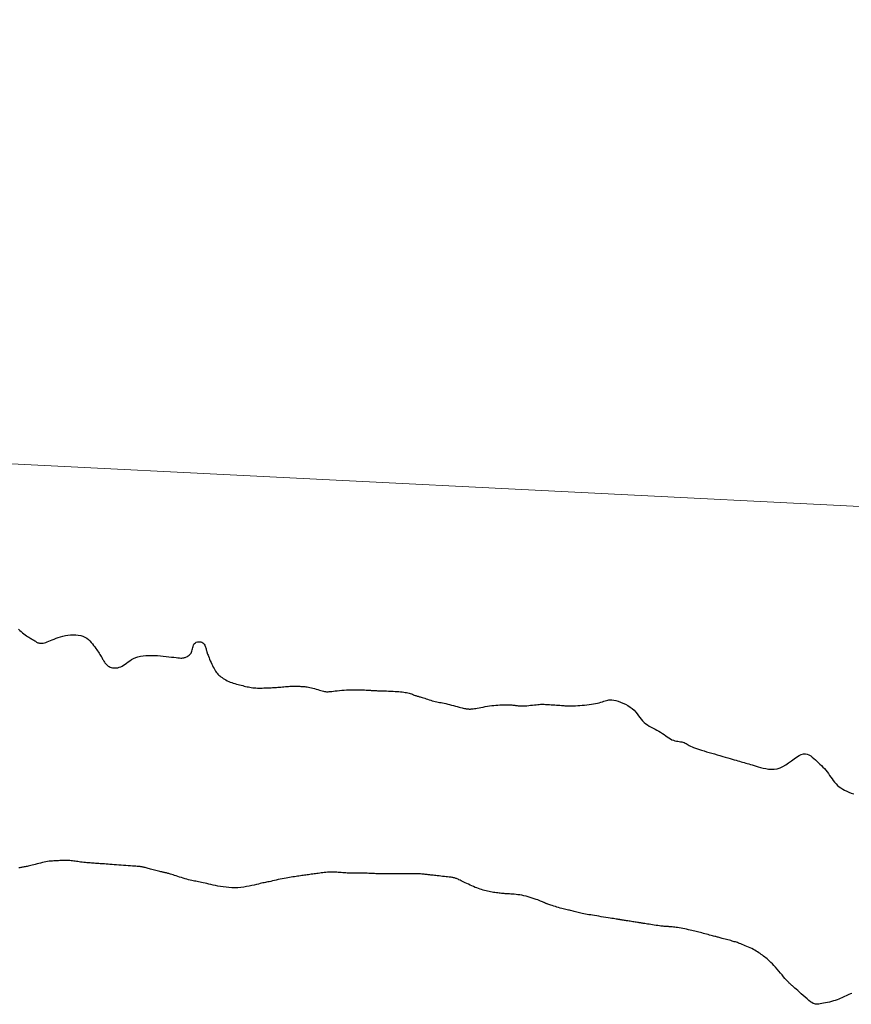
# Model space of a CAD drawing. Header units: millimetres. Extents: x 32690613 to 32693367, y 5343692 to 5344708.
# Tile 548 of 656: x 32692584 to 32692619, y 5344372 to 5344413. Entities that reach past the tile are written whole.
import ezdxf

# ---------------------------------------------------------------- set-up
doc = ezdxf.new("R2010")
doc.units = ezdxf.units.MM
doc.header["$LTSCALE"] = 20
doc.layers.get('0').update_dxf_attribs({"lineweight": 18})
doc.layers.get('Defpoints').update_dxf_attribs({"color": 11, "lineweight": 18})
doc.layers.add('02-DGM_HL_492.50', color=92, linetype='Continuous')
doc.layers.add('02-DGM_HL_493.00', color=102, linetype='Continuous')

# ---------------------------------------------------------------- blocks, each defined once
blk = doc.blocks.new('A$C78070446')
blk.add_line((4469498.77, 5342951.42), (4470248.353, 5342884.169))

msp = doc.modelspace()

# ---------------------------------------------------------------- linework, layer by layer
at = {"layer": '02-DGM_HL_492.50', "elevation": 492.5, "flags": 128}
msp.add_lwpolyline([(32692584.255, 5344387.76), (32692584.313, 5344387.708), (32692584.371, 5344387.658), (32692584.429, 5344387.609), (32692584.486, 5344387.563), (32692584.541, 5344387.521), (32692584.593, 5344387.484), (32692584.642, 5344387.451), (32692584.689, 5344387.422), (32692584.733, 5344387.396), (32692584.774, 5344387.373), (32692584.813, 5344387.352), (32692584.849, 5344387.331), (32692584.882, 5344387.312), (32692584.913, 5344387.292), (32692584.942, 5344387.273), (32692584.97, 5344387.254), (32692584.996, 5344387.236), (32692585.023, 5344387.22), (32692585.051, 5344387.205), (32692585.079, 5344387.192), (32692585.11, 5344387.182), (32692585.143, 5344387.174), (32692585.179, 5344387.169), (32692585.217, 5344387.168), (32692585.26, 5344387.17), (32692585.306, 5344387.177), (32692585.356, 5344387.187), (32692585.41, 5344387.203), (32692585.47, 5344387.224), (32692585.534, 5344387.249), (32692585.603, 5344387.279), (32692585.677, 5344387.312), (32692585.757, 5344387.346), (32692585.841, 5344387.38), (32692585.931, 5344387.414), (32692586.026, 5344387.444), (32692586.127, 5344387.472), (32692586.233, 5344387.494), (32692586.342, 5344387.511), (32692586.453, 5344387.521), (32692586.564, 5344387.525), (32692586.673, 5344387.521), (32692586.779, 5344387.51), (32692586.879, 5344387.49), (32692586.973, 5344387.46), (32692587.057, 5344387.422), (32692587.134, 5344387.375), (32692587.203, 5344387.321), (32692587.265, 5344387.263), (32692587.322, 5344387.202), (32692587.375, 5344387.138), (32692587.423, 5344387.075), (32692587.468, 5344387.013), (32692587.511, 5344386.953), (32692587.552, 5344386.897), (32692587.59, 5344386.843), (32692587.626, 5344386.793), (32692587.659, 5344386.744), (32692587.69, 5344386.699), (32692587.717, 5344386.656), (32692587.742, 5344386.615), (32692587.764, 5344386.576), (32692587.784, 5344386.539), (32692587.802, 5344386.504), (32692587.82, 5344386.471), (32692587.837, 5344386.438), (32692587.855, 5344386.407), (32692587.874, 5344386.376), (32692587.895, 5344386.345), (32692587.918, 5344386.315), (32692587.944, 5344386.285), (32692587.973, 5344386.257), (32692588.005, 5344386.23), (32692588.04, 5344386.205), (32692588.079, 5344386.183), (32692588.121, 5344386.163), (32692588.166, 5344386.147), (32692588.216, 5344386.136), (32692588.268, 5344386.129), (32692588.323, 5344386.127), (32692588.381, 5344386.13), (32692588.44, 5344386.139), (32692588.5, 5344386.155), (32692588.561, 5344386.177), (32692588.623, 5344386.207), (32692588.684, 5344386.244), (32692588.746, 5344386.287), (32692588.81, 5344386.335), (32692588.876, 5344386.384), (32692588.947, 5344386.433), (32692589.023, 5344386.481), (32692589.104, 5344386.525), (32692589.193, 5344386.563), (32692589.289, 5344386.594), (32692589.392, 5344386.618), (32692589.502, 5344386.636), (32692589.617, 5344386.648), (32692589.736, 5344386.655), (32692589.857, 5344386.657), (32692589.982, 5344386.655), (32692590.107, 5344386.649), (32692590.232, 5344386.64), (32692590.355, 5344386.628), (32692590.476, 5344386.615), (32692590.592, 5344386.602), (32692590.701, 5344386.588), (32692590.801, 5344386.575), (32692590.893, 5344386.564), (32692590.972, 5344386.555), (32692591.039, 5344386.549), (32692591.095, 5344386.546), (32692591.142, 5344386.545), (32692591.181, 5344386.548), (32692591.215, 5344386.553), (32692591.245, 5344386.561), (32692591.275, 5344386.572), (32692591.305, 5344386.584), (32692591.336, 5344386.599), (32692591.37, 5344386.616), (32692591.404, 5344386.637), (32692591.437, 5344386.66), (32692591.469, 5344386.687), (32692591.499, 5344386.718), (32692591.525, 5344386.754), (32692591.547, 5344386.794), (32692591.563, 5344386.839), (32692591.576, 5344386.887), (32692591.587, 5344386.937), (32692591.598, 5344386.987), (32692591.61, 5344387.036), (32692591.625, 5344387.082), (32692591.645, 5344387.124), (32692591.671, 5344387.16), (32692591.705, 5344387.189), (32692591.745, 5344387.21), (32692591.79, 5344387.224), (32692591.837, 5344387.231), (32692591.885, 5344387.23), (32692591.932, 5344387.223), (32692591.977, 5344387.208), (32692592.017, 5344387.186), (32692592.051, 5344387.158), (32692592.079, 5344387.125), (32692592.102, 5344387.087), (32692592.121, 5344387.048), (32692592.136, 5344387.007), (32692592.148, 5344386.968), (32692592.157, 5344386.931), (32692592.165, 5344386.897), (32692592.171, 5344386.869), (32692592.177, 5344386.843), (32692592.183, 5344386.82), (32692592.19, 5344386.797), (32692592.198, 5344386.772), (32692592.208, 5344386.743), (32692592.221, 5344386.708), (32692592.237, 5344386.667), (32692592.256, 5344386.617), (32692592.279, 5344386.559), (32692592.305, 5344386.497), (32692592.333, 5344386.43), (32692592.363, 5344386.362), (32692592.394, 5344386.293), (32692592.426, 5344386.226), (32692592.457, 5344386.162), (32692592.489, 5344386.103), (32692592.52, 5344386.049), (32692592.552, 5344385.999), (32692592.584, 5344385.953), (32692592.619, 5344385.909), (32692592.655, 5344385.868), (32692592.693, 5344385.829), (32692592.735, 5344385.792), (32692592.78, 5344385.755), (32692592.828, 5344385.72), (32692592.879, 5344385.685), (32692592.932, 5344385.652), (32692592.989, 5344385.621), (32692593.047, 5344385.591), (32692593.108, 5344385.563), (32692593.171, 5344385.536), (32692593.235, 5344385.512), (32692593.301, 5344385.489), (32692593.367, 5344385.469), (32692593.434, 5344385.449), (32692593.5, 5344385.431), (32692593.567, 5344385.414), (32692593.632, 5344385.398), (32692593.696, 5344385.382), (32692593.758, 5344385.367), (32692593.819, 5344385.352), (32692593.88, 5344385.339), (32692593.939, 5344385.326), (32692593.999, 5344385.315), (32692594.06, 5344385.305), (32692594.121, 5344385.296), (32692594.184, 5344385.29), (32692594.249, 5344385.285), (32692594.315, 5344385.283), (32692594.381, 5344385.282), (32692594.449, 5344385.282), (32692594.516, 5344385.283), (32692594.582, 5344385.285), (32692594.647, 5344385.287), (32692594.711, 5344385.289), (32692594.772, 5344385.292), (32692594.832, 5344385.294), (32692594.89, 5344385.297), (32692594.948, 5344385.299), (32692595.005, 5344385.302), (32692595.063, 5344385.306), (32692595.121, 5344385.31), (32692595.18, 5344385.314), (32692595.241, 5344385.319), (32692595.303, 5344385.324), (32692595.366, 5344385.33), (32692595.429, 5344385.336), (32692595.493, 5344385.341), (32692595.557, 5344385.346), (32692595.621, 5344385.351), (32692595.684, 5344385.354), (32692595.746, 5344385.357), (32692595.807, 5344385.358), (32692595.866, 5344385.359), (32692595.925, 5344385.358), (32692595.983, 5344385.357), (32692596.039, 5344385.356), (32692596.095, 5344385.354), (32692596.149, 5344385.351), (32692596.202, 5344385.348), (32692596.255, 5344385.344), (32692596.307, 5344385.34), (32692596.36, 5344385.334), (32692596.415, 5344385.327), (32692596.471, 5344385.317), (32692596.529, 5344385.306), (32692596.591, 5344385.292), (32692596.655, 5344385.275), (32692596.722, 5344385.257), (32692596.79, 5344385.237), (32692596.858, 5344385.217), (32692596.923, 5344385.197), (32692596.986, 5344385.179), (32692597.044, 5344385.163), (32692597.096, 5344385.149), (32692597.142, 5344385.139), (32692597.183, 5344385.132), (32692597.222, 5344385.128), (32692597.26, 5344385.127), (32692597.299, 5344385.128), (32692597.342, 5344385.131), (32692597.391, 5344385.136), (32692597.449, 5344385.143), (32692597.516, 5344385.15), (32692597.592, 5344385.159), (32692597.677, 5344385.168), (32692597.767, 5344385.177), (32692597.863, 5344385.186), (32692597.963, 5344385.193), (32692598.065, 5344385.2), (32692598.169, 5344385.205), (32692598.273, 5344385.208), (32692598.376, 5344385.21), (32692598.476, 5344385.209), (32692598.572, 5344385.208), (32692598.663, 5344385.206), (32692598.748, 5344385.203), (32692598.825, 5344385.2), (32692598.892, 5344385.197), (32692598.95, 5344385.194), (32692598.998, 5344385.192), (32692599.039, 5344385.189), (32692599.073, 5344385.187), (32692599.101, 5344385.185), (32692599.125, 5344385.183), (32692599.146, 5344385.181), (32692599.165, 5344385.18), (32692599.184, 5344385.178), (32692599.204, 5344385.177), (32692599.226, 5344385.176), (32692599.252, 5344385.175), (32692599.284, 5344385.174), (32692599.323, 5344385.173), (32692599.37, 5344385.171), (32692599.427, 5344385.169), (32692599.495, 5344385.167), (32692599.572, 5344385.165), (32692599.657, 5344385.162), (32692599.747, 5344385.158), (32692599.839, 5344385.155), (32692599.932, 5344385.151), (32692600.024, 5344385.146), (32692600.112, 5344385.141), (32692600.195, 5344385.136), (32692600.272, 5344385.13), (32692600.345, 5344385.124), (32692600.413, 5344385.117), (32692600.477, 5344385.108), (32692600.537, 5344385.099), (32692600.594, 5344385.089), (32692600.648, 5344385.076), (32692600.7, 5344385.063), (32692600.748, 5344385.048), (32692600.795, 5344385.033), (32692600.838, 5344385.017), (32692600.879, 5344385.002), (32692600.918, 5344384.987), (32692600.953, 5344384.973), (32692600.986, 5344384.961), (32692601.017, 5344384.951), (32692601.046, 5344384.942), (32692601.075, 5344384.933), (32692601.104, 5344384.925), (32692601.135, 5344384.917), (32692601.169, 5344384.907), (32692601.208, 5344384.896), (32692601.252, 5344384.883), (32692601.301, 5344384.867), (32692601.356, 5344384.849), (32692601.416, 5344384.83), (32692601.478, 5344384.809), (32692601.543, 5344384.789), (32692601.608, 5344384.769), (32692601.674, 5344384.75), (32692601.738, 5344384.732), (32692601.8, 5344384.717), (32692601.861, 5344384.704), (32692601.921, 5344384.691), (32692601.982, 5344384.679), (32692602.044, 5344384.667), (32692602.109, 5344384.655), (32692602.177, 5344384.641), (32692602.249, 5344384.625), (32692602.325, 5344384.606), (32692602.405, 5344384.586), (32692602.487, 5344384.564), (32692602.57, 5344384.542), (32692602.651, 5344384.52), (32692602.728, 5344384.499), (32692602.802, 5344384.479), (32692602.868, 5344384.462), (32692602.928, 5344384.447), (32692602.98, 5344384.435), (32692603.026, 5344384.424), (32692603.067, 5344384.416), (32692603.104, 5344384.41), (32692603.137, 5344384.406), (32692603.167, 5344384.402), (32692603.196, 5344384.4), (32692603.224, 5344384.398), (32692603.253, 5344384.397), (32692603.283, 5344384.398), (32692603.316, 5344384.4), (32692603.353, 5344384.403), (32692603.396, 5344384.409), (32692603.446, 5344384.416), (32692603.504, 5344384.426), (32692603.57, 5344384.437), (32692603.645, 5344384.451), (32692603.725, 5344384.466), (32692603.811, 5344384.482), (32692603.901, 5344384.498), (32692603.993, 5344384.513), (32692604.085, 5344384.528), (32692604.177, 5344384.541), (32692604.268, 5344384.552), (32692604.355, 5344384.561), (32692604.44, 5344384.567), (32692604.522, 5344384.573), (32692604.601, 5344384.576), (32692604.675, 5344384.579), (32692604.745, 5344384.58), (32692604.81, 5344384.58), (32692604.87, 5344384.579), (32692604.925, 5344384.577), (32692604.976, 5344384.574), (32692605.023, 5344384.571), (32692605.067, 5344384.567), (32692605.108, 5344384.562), (32692605.146, 5344384.557), (32692605.181, 5344384.552), (32692605.216, 5344384.546), (32692605.25, 5344384.541), (32692605.284, 5344384.535), (32692605.321, 5344384.531), (32692605.362, 5344384.528), (32692605.407, 5344384.526), (32692605.458, 5344384.526), (32692605.516, 5344384.528), (32692605.582, 5344384.532), (32692605.655, 5344384.539), (32692605.733, 5344384.547), (32692605.813, 5344384.555), (32692605.893, 5344384.564), (32692605.971, 5344384.573), (32692606.046, 5344384.581), (32692606.115, 5344384.588), (32692606.177, 5344384.593), (32692606.233, 5344384.596), (32692606.285, 5344384.597), (32692606.334, 5344384.597), (32692606.384, 5344384.596), (32692606.435, 5344384.594), (32692606.489, 5344384.591), (32692606.548, 5344384.587), (32692606.614, 5344384.583), (32692606.685, 5344384.579), (32692606.759, 5344384.574), (32692606.835, 5344384.57), (32692606.909, 5344384.565), (32692606.981, 5344384.56), (32692607.048, 5344384.555), (32692607.108, 5344384.551), (32692607.16, 5344384.546), (32692607.206, 5344384.542), (32692607.248, 5344384.539), (32692607.288, 5344384.536), (32692607.329, 5344384.534), (32692607.373, 5344384.532), (32692607.423, 5344384.531), (32692607.48, 5344384.531), (32692607.548, 5344384.532), (32692607.624, 5344384.534), (32692607.708, 5344384.537), (32692607.797, 5344384.541), (32692607.891, 5344384.546), (32692607.987, 5344384.554), (32692608.085, 5344384.562), (32692608.182, 5344384.573), (32692608.277, 5344384.585), (32692608.37, 5344384.598), (32692608.459, 5344384.613), (32692608.545, 5344384.63), (32692608.627, 5344384.647), (32692608.704, 5344384.666), (32692608.775, 5344384.685), (32692608.84, 5344384.704), (32692608.899, 5344384.724), (32692608.953, 5344384.743), (32692609.005, 5344384.76), (32692609.057, 5344384.774), (32692609.112, 5344384.783), (32692609.172, 5344384.787), (32692609.238, 5344384.785), (32692609.314, 5344384.774), (32692609.4, 5344384.755), (32692609.495, 5344384.728), (32692609.596, 5344384.692), (32692609.7, 5344384.649), (32692609.804, 5344384.6), (32692609.906, 5344384.544), (32692610.002, 5344384.482), (32692610.09, 5344384.415), (32692610.168, 5344384.344), (32692610.237, 5344384.27), (32692610.3, 5344384.193), (32692610.358, 5344384.117), (32692610.414, 5344384.041), (32692610.469, 5344383.969), (32692610.527, 5344383.9), (32692610.589, 5344383.837), (32692610.657, 5344383.78), (32692610.73, 5344383.729), (32692610.807, 5344383.682), (32692610.887, 5344383.638), (32692610.969, 5344383.596), (32692611.051, 5344383.555), (32692611.132, 5344383.512), (32692611.211, 5344383.468), (32692611.287, 5344383.42), (32692611.361, 5344383.37), (32692611.432, 5344383.32), (32692611.5, 5344383.271), (32692611.567, 5344383.223), (32692611.633, 5344383.179), (32692611.698, 5344383.14), (32692611.761, 5344383.108), (32692611.825, 5344383.083), (32692611.888, 5344383.064), (32692611.949, 5344383.05), (32692612.009, 5344383.04), (32692612.067, 5344383.031), (32692612.122, 5344383.022), (32692612.175, 5344383.013), (32692612.224, 5344383.001), (32692612.27, 5344382.985), (32692612.314, 5344382.966), (32692612.356, 5344382.944), (32692612.399, 5344382.919), (32692612.445, 5344382.893), (32692612.493, 5344382.865), (32692612.547, 5344382.836), (32692612.607, 5344382.807), (32692612.675, 5344382.779), (32692612.749, 5344382.75), (32692612.831, 5344382.722), (32692612.919, 5344382.693), (32692613.013, 5344382.664), (32692613.112, 5344382.634), (32692613.217, 5344382.603), (32692613.325, 5344382.571), (32692613.438, 5344382.539), (32692613.553, 5344382.505), (32692613.668, 5344382.472), (32692613.784, 5344382.438), (32692613.897, 5344382.405), (32692614.007, 5344382.373), (32692614.112, 5344382.343), (32692614.211, 5344382.314), (32692614.302, 5344382.288), (32692614.386, 5344382.263), (32692614.464, 5344382.241), (32692614.538, 5344382.219), (32692614.607, 5344382.199), (32692614.674, 5344382.18), (32692614.738, 5344382.161), (32692614.801, 5344382.143), (32692614.865, 5344382.124), (32692614.929, 5344382.106), (32692614.996, 5344382.086), (32692615.065, 5344382.066), (32692615.138, 5344382.045), (32692615.217, 5344382.022), (32692615.301, 5344381.998), (32692615.392, 5344381.971), (32692615.491, 5344381.943), (32692615.596, 5344381.915), (32692615.707, 5344381.891), (32692615.823, 5344381.873), (32692615.943, 5344381.865), (32692616.064, 5344381.868), (32692616.188, 5344381.887), (32692616.311, 5344381.924), (32692616.434, 5344381.98), (32692616.555, 5344382.051), (32692616.674, 5344382.132), (32692616.79, 5344382.217), (32692616.902, 5344382.3), (32692617.009, 5344382.377), (32692617.111, 5344382.441), (32692617.206, 5344382.487), (32692617.296, 5344382.51), (32692617.379, 5344382.513), (32692617.457, 5344382.498), (32692617.53, 5344382.468), (32692617.601, 5344382.426), (32692617.668, 5344382.376), (32692617.734, 5344382.319), (32692617.799, 5344382.26), (32692617.864, 5344382.2), (32692617.928, 5344382.139), (32692617.992, 5344382.078), (32692618.055, 5344382.016), (32692618.117, 5344381.953), (32692618.177, 5344381.888), (32692618.236, 5344381.82), (32692618.292, 5344381.751), (32692618.345, 5344381.679), (32692618.398, 5344381.605), (32692618.449, 5344381.531), (32692618.501, 5344381.457), (32692618.554, 5344381.384), (32692618.61, 5344381.314), (32692618.668, 5344381.247), (32692618.731, 5344381.184), (32692618.798, 5344381.127), (32692618.871, 5344381.074), (32692618.948, 5344381.026), (32692619.031, 5344380.98), (32692619.118, 5344380.938), (32692619.211, 5344380.898), (32692619.309, 5344380.859), (32692619.412, 5344380.822)], dxfattribs=at)
at = {"layer": '02-DGM_HL_493.00', "elevation": 493, "flags": 128}
msp.add_lwpolyline([(32692619.34, 5344372.426), (32692619.276, 5344372.401), (32692619.212, 5344372.376), (32692619.15, 5344372.35), (32692619.089, 5344372.323), (32692619.029, 5344372.296), (32692618.969, 5344372.268), (32692618.908, 5344372.24), (32692618.845, 5344372.213), (32692618.78, 5344372.185), (32692618.71, 5344372.159), (32692618.636, 5344372.133), (32692618.557, 5344372.108), (32692618.473, 5344372.085), (32692618.388, 5344372.063), (32692618.303, 5344372.043), (32692618.22, 5344372.025), (32692618.141, 5344372.008), (32692618.067, 5344371.994), (32692618.001, 5344371.982), (32692617.943, 5344371.973), (32692617.892, 5344371.967), (32692617.845, 5344371.966), (32692617.801, 5344371.971), (32692617.756, 5344371.984), (32692617.709, 5344372.005), (32692617.656, 5344372.036), (32692617.597, 5344372.077), (32692617.528, 5344372.131), (32692617.451, 5344372.193), (32692617.371, 5344372.262), (32692617.288, 5344372.334), (32692617.206, 5344372.407), (32692617.128, 5344372.478), (32692617.055, 5344372.544), (32692616.991, 5344372.603), (32692616.937, 5344372.651), (32692616.893, 5344372.69), (32692616.858, 5344372.721), (32692616.83, 5344372.745), (32692616.808, 5344372.764), (32692616.79, 5344372.778), (32692616.775, 5344372.79), (32692616.762, 5344372.8), (32692616.749, 5344372.81), (32692616.735, 5344372.822), (32692616.719, 5344372.836), (32692616.7, 5344372.854), (32692616.677, 5344372.878), (32692616.649, 5344372.909), (32692616.613, 5344372.948), (32692616.571, 5344372.998), (32692616.52, 5344373.058), (32692616.461, 5344373.128), (32692616.398, 5344373.204), (32692616.33, 5344373.284), (32692616.26, 5344373.367), (32692616.189, 5344373.449), (32692616.12, 5344373.528), (32692616.052, 5344373.602), (32692615.989, 5344373.668), (32692615.93, 5344373.728), (32692615.873, 5344373.782), (32692615.819, 5344373.831), (32692615.768, 5344373.876), (32692615.718, 5344373.918), (32692615.669, 5344373.957), (32692615.62, 5344373.995), (32692615.572, 5344374.032), (32692615.523, 5344374.068), (32692615.473, 5344374.104), (32692615.422, 5344374.139), (32692615.368, 5344374.174), (32692615.313, 5344374.208), (32692615.254, 5344374.242), (32692615.192, 5344374.276), (32692615.127, 5344374.309), (32692615.058, 5344374.342), (32692614.989, 5344374.374), (32692614.919, 5344374.404), (32692614.85, 5344374.433), (32692614.783, 5344374.461), (32692614.72, 5344374.486), (32692614.662, 5344374.508), (32692614.609, 5344374.528), (32692614.561, 5344374.546), (32692614.516, 5344374.562), (32692614.473, 5344374.576), (32692614.43, 5344374.59), (32692614.386, 5344374.603), (32692614.34, 5344374.617), (32692614.29, 5344374.631), (32692614.236, 5344374.646), (32692614.178, 5344374.662), (32692614.118, 5344374.679), (32692614.056, 5344374.695), (32692613.996, 5344374.712), (32692613.937, 5344374.727), (32692613.882, 5344374.742), (32692613.832, 5344374.755), (32692613.787, 5344374.767), (32692613.747, 5344374.778), (32692613.711, 5344374.787), (32692613.675, 5344374.797), (32692613.64, 5344374.806), (32692613.603, 5344374.816), (32692613.562, 5344374.827), (32692613.517, 5344374.839), (32692613.466, 5344374.852), (32692613.409, 5344374.868), (32692613.348, 5344374.884), (32692613.284, 5344374.901), (32692613.218, 5344374.918), (32692613.152, 5344374.936), (32692613.086, 5344374.953), (32692613.021, 5344374.97), (32692612.959, 5344374.987), (32692612.899, 5344375.003), (32692612.84, 5344375.018), (32692612.781, 5344375.033), (32692612.721, 5344375.048), (32692612.659, 5344375.063), (32692612.595, 5344375.078), (32692612.527, 5344375.093), (32692612.455, 5344375.108), (32692612.379, 5344375.124), (32692612.302, 5344375.139), (32692612.225, 5344375.154), (32692612.148, 5344375.168), (32692612.073, 5344375.181), (32692612.003, 5344375.193), (32692611.937, 5344375.203), (32692611.877, 5344375.212), (32692611.823, 5344375.218), (32692611.773, 5344375.224), (32692611.728, 5344375.228), (32692611.687, 5344375.231), (32692611.648, 5344375.234), (32692611.612, 5344375.236), (32692611.577, 5344375.238), (32692611.543, 5344375.24), (32692611.508, 5344375.242), (32692611.472, 5344375.244), (32692611.434, 5344375.247), (32692611.392, 5344375.251), (32692611.345, 5344375.256), (32692611.293, 5344375.262), (32692611.234, 5344375.269), (32692611.167, 5344375.278), (32692611.095, 5344375.289), (32692611.02, 5344375.3), (32692610.944, 5344375.312), (32692610.869, 5344375.323), (32692610.797, 5344375.335), (32692610.732, 5344375.345), (32692610.674, 5344375.354), (32692610.627, 5344375.362), (32692610.588, 5344375.368), (32692610.555, 5344375.373), (32692610.528, 5344375.378), (32692610.502, 5344375.382), (32692610.478, 5344375.386), (32692610.452, 5344375.39), (32692610.423, 5344375.394), (32692610.389, 5344375.4), (32692610.35, 5344375.406), (32692610.308, 5344375.413), (32692610.262, 5344375.42), (32692610.213, 5344375.428), (32692610.163, 5344375.436), (32692610.111, 5344375.444), (32692610.059, 5344375.452), (32692610.007, 5344375.461), (32692609.955, 5344375.469), (32692609.905, 5344375.477), (32692609.856, 5344375.485), (32692609.81, 5344375.492), (32692609.768, 5344375.499), (32692609.729, 5344375.505), (32692609.695, 5344375.51), (32692609.666, 5344375.515), (32692609.642, 5344375.519), (32692609.621, 5344375.522), (32692609.604, 5344375.525), (32692609.588, 5344375.528), (32692609.574, 5344375.53), (32692609.561, 5344375.532), (32692609.548, 5344375.534), (32692609.535, 5344375.536), (32692609.519, 5344375.539), (32692609.5, 5344375.542), (32692609.476, 5344375.546), (32692609.446, 5344375.55), (32692609.408, 5344375.556), (32692609.361, 5344375.564), (32692609.304, 5344375.573), (32692609.235, 5344375.584), (32692609.157, 5344375.596), (32692609.071, 5344375.61), (32692608.979, 5344375.625), (32692608.884, 5344375.64), (32692608.787, 5344375.655), (32692608.691, 5344375.671), (32692608.597, 5344375.686), (32692608.508, 5344375.7), (32692608.423, 5344375.714), (32692608.342, 5344375.727), (32692608.264, 5344375.74), (32692608.191, 5344375.753), (32692608.12, 5344375.766), (32692608.053, 5344375.779), (32692607.989, 5344375.792), (32692607.927, 5344375.806), (32692607.867, 5344375.82), (32692607.81, 5344375.834), (32692607.755, 5344375.848), (32692607.701, 5344375.862), (32692607.649, 5344375.875), (32692607.598, 5344375.888), (32692607.548, 5344375.901), (32692607.499, 5344375.912), (32692607.451, 5344375.923), (32692607.402, 5344375.934), (32692607.351, 5344375.945), (32692607.299, 5344375.957), (32692607.245, 5344375.97), (32692607.187, 5344375.985), (32692607.126, 5344376.001), (32692607.061, 5344376.02), (32692606.993, 5344376.04), (32692606.924, 5344376.061), (32692606.856, 5344376.083), (32692606.79, 5344376.104), (32692606.727, 5344376.124), (32692606.67, 5344376.143), (32692606.62, 5344376.16), (32692606.578, 5344376.173), (32692606.543, 5344376.185), (32692606.515, 5344376.195), (32692606.491, 5344376.203), (32692606.472, 5344376.21), (32692606.455, 5344376.216), (32692606.439, 5344376.223), (32692606.424, 5344376.23), (32692606.407, 5344376.237), (32692606.388, 5344376.246), (32692606.366, 5344376.256), (32692606.34, 5344376.268), (32692606.309, 5344376.282), (32692606.271, 5344376.297), (32692606.226, 5344376.315), (32692606.173, 5344376.336), (32692606.111, 5344376.36), (32692606.041, 5344376.385), (32692605.964, 5344376.412), (32692605.882, 5344376.44), (32692605.797, 5344376.466), (32692605.709, 5344376.492), (32692605.62, 5344376.516), (32692605.532, 5344376.537), (32692605.446, 5344376.555), (32692605.361, 5344376.569), (32692605.28, 5344376.581), (32692605.201, 5344376.59), (32692605.125, 5344376.597), (32692605.052, 5344376.603), (32692604.984, 5344376.608), (32692604.919, 5344376.612), (32692604.858, 5344376.615), (32692604.801, 5344376.619), (32692604.746, 5344376.623), (32692604.694, 5344376.626), (32692604.642, 5344376.631), (32692604.591, 5344376.635), (32692604.539, 5344376.64), (32692604.485, 5344376.646), (32692604.43, 5344376.653), (32692604.373, 5344376.661), (32692604.314, 5344376.67), (32692604.254, 5344376.679), (32692604.193, 5344376.69), (32692604.13, 5344376.702), (32692604.068, 5344376.714), (32692604.005, 5344376.728), (32692603.941, 5344376.743), (32692603.878, 5344376.759), (32692603.814, 5344376.776), (32692603.75, 5344376.795), (32692603.684, 5344376.816), (32692603.618, 5344376.839), (32692603.55, 5344376.864), (32692603.481, 5344376.891), (32692603.411, 5344376.921), (32692603.339, 5344376.952), (32692603.268, 5344376.985), (32692603.197, 5344377.018), (32692603.129, 5344377.051), (32692603.063, 5344377.084), (32692603.001, 5344377.114), (32692602.943, 5344377.143), (32692602.89, 5344377.168), (32692602.843, 5344377.191), (32692602.8, 5344377.211), (32692602.76, 5344377.229), (32692602.725, 5344377.244), (32692602.693, 5344377.258), (32692602.664, 5344377.269), (32692602.638, 5344377.279), (32692602.613, 5344377.286), (32692602.589, 5344377.293), (32692602.565, 5344377.298), (32692602.538, 5344377.303), (32692602.508, 5344377.308), (32692602.472, 5344377.313), (32692602.43, 5344377.318), (32692602.38, 5344377.323), (32692602.321, 5344377.33), (32692602.255, 5344377.338), (32692602.184, 5344377.346), (32692602.109, 5344377.354), (32692602.034, 5344377.363), (32692601.959, 5344377.371), (32692601.888, 5344377.379), (32692601.822, 5344377.387), (32692601.762, 5344377.394), (32692601.709, 5344377.4), (32692601.661, 5344377.405), (32692601.617, 5344377.41), (32692601.576, 5344377.415), (32692601.537, 5344377.419), (32692601.498, 5344377.424), (32692601.459, 5344377.428), (32692601.419, 5344377.433), (32692601.376, 5344377.438), (32692601.332, 5344377.442), (32692601.285, 5344377.446), (32692601.235, 5344377.45), (32692601.182, 5344377.453), (32692601.125, 5344377.456), (32692601.065, 5344377.457), (32692601, 5344377.458), (32692600.932, 5344377.457), (32692600.861, 5344377.457), (32692600.787, 5344377.456), (32692600.712, 5344377.454), (32692600.636, 5344377.453), (32692600.559, 5344377.453), (32692600.482, 5344377.453), (32692600.407, 5344377.453), (32692600.332, 5344377.455), (32692600.258, 5344377.457), (32692600.186, 5344377.459), (32692600.116, 5344377.461), (32692600.047, 5344377.463), (32692599.981, 5344377.465), (32692599.917, 5344377.466), (32692599.856, 5344377.466), (32692599.797, 5344377.466), (32692599.739, 5344377.466), (32692599.684, 5344377.465), (32692599.629, 5344377.464), (32692599.574, 5344377.464), (32692599.52, 5344377.463), (32692599.466, 5344377.463), (32692599.411, 5344377.464), (32692599.356, 5344377.465), (32692599.299, 5344377.466), (32692599.242, 5344377.468), (32692599.184, 5344377.47), (32692599.124, 5344377.473), (32692599.064, 5344377.475), (32692599.002, 5344377.478), (32692598.938, 5344377.481), (32692598.874, 5344377.484), (32692598.809, 5344377.486), (32692598.743, 5344377.489), (32692598.676, 5344377.491), (32692598.61, 5344377.492), (32692598.544, 5344377.494), (32692598.478, 5344377.494), (32692598.413, 5344377.494), (32692598.349, 5344377.494), (32692598.285, 5344377.493), (32692598.221, 5344377.493), (32692598.158, 5344377.493), (32692598.095, 5344377.494), (32692598.033, 5344377.496), (32692597.97, 5344377.499), (32692597.907, 5344377.503), (32692597.844, 5344377.509), (32692597.781, 5344377.515), (32692597.718, 5344377.521), (32692597.654, 5344377.527), (32692597.59, 5344377.532), (32692597.526, 5344377.535), (32692597.46, 5344377.536), (32692597.395, 5344377.535), (32692597.329, 5344377.532), (32692597.263, 5344377.528), (32692597.197, 5344377.522), (32692597.131, 5344377.514), (32692597.066, 5344377.506), (32692597.002, 5344377.497), (32692596.939, 5344377.489), (32692596.878, 5344377.48), (32692596.817, 5344377.472), (32692596.758, 5344377.463), (32692596.7, 5344377.455), (32692596.642, 5344377.447), (32692596.585, 5344377.439), (32692596.528, 5344377.431), (32692596.472, 5344377.423), (32692596.415, 5344377.416), (32692596.358, 5344377.408), (32692596.301, 5344377.4), (32692596.244, 5344377.392), (32692596.185, 5344377.383), (32692596.126, 5344377.375), (32692596.066, 5344377.367), (32692596.004, 5344377.358), (32692595.941, 5344377.349), (32692595.877, 5344377.34), (32692595.81, 5344377.33), (32692595.742, 5344377.32), (32692595.671, 5344377.309), (32692595.598, 5344377.296), (32692595.522, 5344377.282), (32692595.443, 5344377.267), (32692595.361, 5344377.251), (32692595.278, 5344377.233), (32692595.194, 5344377.214), (32692595.111, 5344377.196), (32692595.03, 5344377.177), (32692594.953, 5344377.16), (32692594.881, 5344377.143), (32692594.815, 5344377.129), (32692594.757, 5344377.116), (32692594.703, 5344377.105), (32692594.653, 5344377.095), (32692594.603, 5344377.085), (32692594.551, 5344377.074), (32692594.495, 5344377.062), (32692594.432, 5344377.048), (32692594.36, 5344377.031), (32692594.277, 5344377.01), (32692594.184, 5344376.988), (32692594.082, 5344376.964), (32692593.973, 5344376.941), (32692593.858, 5344376.92), (32692593.738, 5344376.901), (32692593.615, 5344376.886), (32692593.491, 5344376.877), (32692593.366, 5344376.874), (32692593.242, 5344376.877), (32692593.119, 5344376.884), (32692592.998, 5344376.896), (32692592.88, 5344376.911), (32692592.765, 5344376.928), (32692592.655, 5344376.947), (32692592.551, 5344376.967), (32692592.452, 5344376.987), (32692592.359, 5344377.007), (32692592.271, 5344377.027), (32692592.188, 5344377.046), (32692592.111, 5344377.063), (32692592.037, 5344377.08), (32692591.968, 5344377.096), (32692591.904, 5344377.11), (32692591.842, 5344377.123), (32692591.783, 5344377.135), (32692591.726, 5344377.146), (32692591.669, 5344377.157), (32692591.611, 5344377.168), (32692591.551, 5344377.181), (32692591.488, 5344377.196), (32692591.421, 5344377.212), (32692591.349, 5344377.231), (32692591.274, 5344377.253), (32692591.196, 5344377.276), (32692591.117, 5344377.299), (32692591.04, 5344377.323), (32692590.964, 5344377.347), (32692590.892, 5344377.37), (32692590.826, 5344377.391), (32692590.766, 5344377.411), (32692590.712, 5344377.428), (32692590.664, 5344377.443), (32692590.62, 5344377.456), (32692590.582, 5344377.468), (32692590.547, 5344377.479), (32692590.515, 5344377.488), (32692590.486, 5344377.495), (32692590.459, 5344377.502), (32692590.434, 5344377.508), (32692590.408, 5344377.513), (32692590.382, 5344377.519), (32692590.353, 5344377.525), (32692590.323, 5344377.531), (32692590.288, 5344377.539), (32692590.248, 5344377.548), (32692590.204, 5344377.558), (32692590.154, 5344377.57), (32692590.101, 5344377.583), (32692590.046, 5344377.598), (32692589.989, 5344377.612), (32692589.932, 5344377.627), (32692589.875, 5344377.642), (32692589.821, 5344377.657), (32692589.769, 5344377.671), (32692589.72, 5344377.685), (32692589.673, 5344377.697), (32692589.63, 5344377.709), (32692589.59, 5344377.72), (32692589.553, 5344377.73), (32692589.519, 5344377.739), (32692589.488, 5344377.746), (32692589.461, 5344377.752), (32692589.435, 5344377.757), (32692589.408, 5344377.761), (32692589.379, 5344377.765), (32692589.346, 5344377.768), (32692589.307, 5344377.771), (32692589.259, 5344377.775), (32692589.202, 5344377.779), (32692589.134, 5344377.784), (32692589.056, 5344377.789), (32692588.969, 5344377.795), (32692588.877, 5344377.802), (32692588.779, 5344377.809), (32692588.68, 5344377.816), (32692588.579, 5344377.824), (32692588.479, 5344377.831), (32692588.382, 5344377.838), (32692588.287, 5344377.844), (32692588.197, 5344377.851), (32692588.11, 5344377.857), (32692588.028, 5344377.863), (32692587.951, 5344377.869), (32692587.88, 5344377.874), (32692587.814, 5344377.878), (32692587.754, 5344377.883), (32692587.699, 5344377.887), (32692587.648, 5344377.89), (32692587.599, 5344377.894), (32692587.55, 5344377.897), (32692587.501, 5344377.901), (32692587.45, 5344377.904), (32692587.396, 5344377.908), (32692587.337, 5344377.913), (32692587.275, 5344377.917), (32692587.21, 5344377.922), (32692587.143, 5344377.928), (32692587.075, 5344377.934), (32692587.008, 5344377.94), (32692586.941, 5344377.947), (32692586.877, 5344377.955), (32692586.816, 5344377.963), (32692586.757, 5344377.972), (32692586.7, 5344377.98), (32692586.644, 5344377.989), (32692586.589, 5344377.997), (32692586.535, 5344378.004), (32692586.48, 5344378.01), (32692586.424, 5344378.015), (32692586.367, 5344378.018), (32692586.309, 5344378.02), (32692586.249, 5344378.021), (32692586.188, 5344378.02), (32692586.127, 5344378.019), (32692586.065, 5344378.017), (32692586.003, 5344378.015), (32692585.941, 5344378.013), (32692585.878, 5344378.01), (32692585.815, 5344378.007), (32692585.752, 5344378.004), (32692585.688, 5344377.999), (32692585.622, 5344377.993), (32692585.555, 5344377.986), (32692585.486, 5344377.976), (32692585.414, 5344377.964), (32692585.341, 5344377.95), (32692585.266, 5344377.933), (32692585.19, 5344377.915), (32692585.115, 5344377.896), (32692585.041, 5344377.877), (32692584.969, 5344377.858), (32692584.9, 5344377.839), (32692584.836, 5344377.823), (32692584.777, 5344377.808), (32692584.722, 5344377.795), (32692584.671, 5344377.783), (32692584.624, 5344377.773), (32692584.581, 5344377.765), (32692584.54, 5344377.757), (32692584.501, 5344377.749), (32692584.464, 5344377.743), (32692584.428, 5344377.736), (32692584.393, 5344377.73), (32692584.356, 5344377.723), (32692584.317, 5344377.716), (32692584.275, 5344377.708)], dxfattribs=at)

# ---------------------------------------------------------------- block references
at = {"layer": 'Defpoints', "rotation": 2.237485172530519}
msp.add_blockref('A$C78070446', (28434719.524, -168960.664), dxfattribs=at)

doc.saveas('drawing.dxf')
